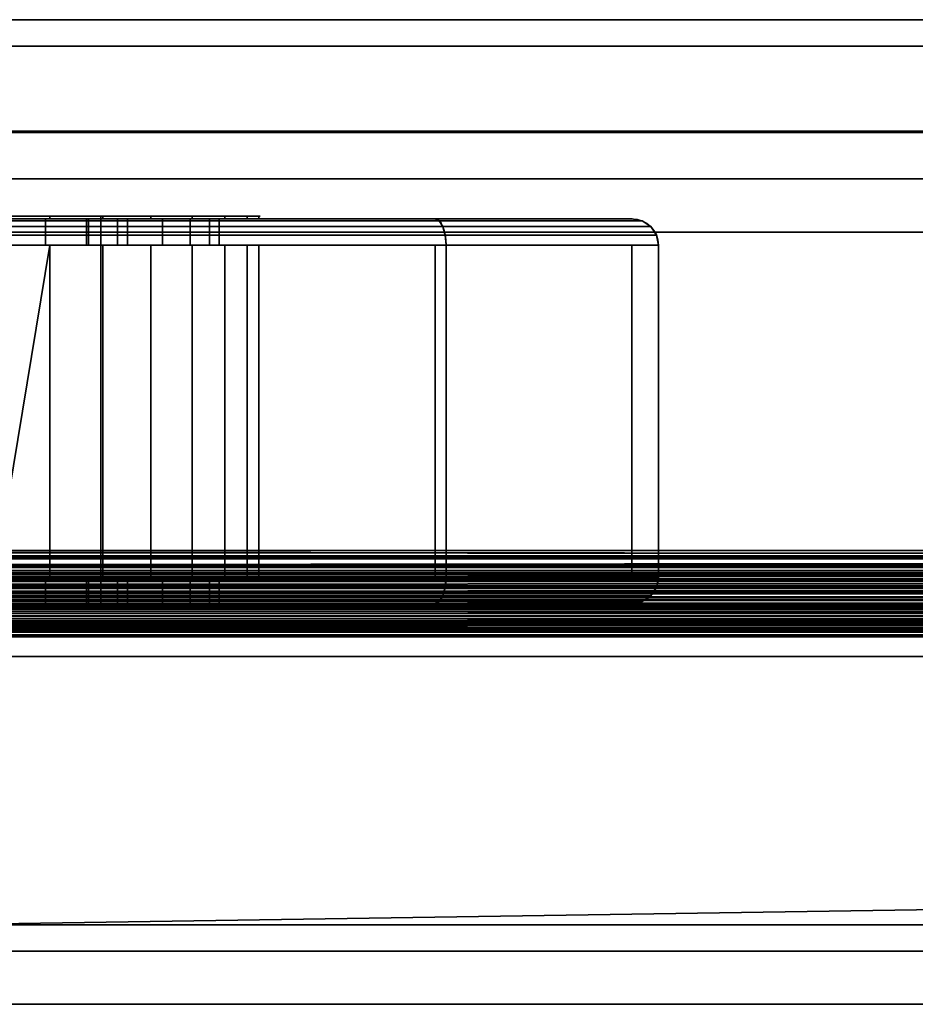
# Model space of a CAD drawing. Header units: millimetres. Extents: x -490 to 6690, y -115 to 132.
# Tile 266 of 656: x 1197 to 1231, y -39 to -2. Entities that reach past the tile are written whole.
import ezdxf

# ---------------------------------------------------------------- set-up
doc = ezdxf.new("R2010")
doc.units = ezdxf.units.MM
doc.layers.add('151', color=7, linetype='Continuous', true_color=0xffffff)

# ---------------------------------------------------------------- blocks, each defined once
blk = doc.blocks.new('UG_SURFACE_002')
at = {"layer": '151', "color": 252, "linetype": 'Continuous', "lineweight": 35}
for points in [[(2040, -6.2, 2202), (2040, 113.2, 2202), (960, 113.2, 2202), (960, -6.2, 2202)], [(1110, -6.2, 2052), (1110, 113.2, 2052), (1890, 113.2, 2052), (1890, -6.2, 2052)], [(2040, -6.2, 2202), (960, -6.2, 2202), (1110, -6.2, 2052), (1890, -6.2, 2052)]]:
    blk.add_3dface(points, dxfattribs=at)
blk = doc.blocks.new('UG_SURFACE_093')
at = {"layer": '151', "color": 252, "linetype": 'Continuous', "lineweight": 35}
for points in [[(1141, -26, 2017), (1859, -26, 2017), (1859, 0, 2017), (1141, 0, 2017)], [(1141, -2), (1141, 0, 2), (1859, 0, 2), (1859, -2)], [(1141, -26), (1141, -2), (1859, -2), (1859, -26)], [(1832, -3, 1990), (1168, -3, 1990), (1169, -3, 1987.5), (1831, -3, 1987.5)], [(1831, -3, 90.5), (1169, -3, 90.5), (1168, -3, 88), (1832, -3, 88)], [(1168, -3, 88), (1168, -36.1, 88), (1832, -36.1, 88), (1832, -3, 88)], [(1832, -3, 1990), (1832, -36.1, 1990), (1168, -36.1, 1990), (1168, -3, 1990)], [(1169, -3, 1987.5), (1169, -36.1, 1987.5), (1831, -36.1, 1987.5), (1831, -3, 1987.5)], [(1831, -3, 90.5), (1831, -36.1, 90.5), (1169, -36.1, 90.5), (1169, -3, 90.5)], [(1128, -26, 2030), (1872, -26, 2030), (1859, -26, 2017), (1141, -26, 2017)], [(1141, -26), (1859, -26), (1128, -37.1)], [(1859, -26), (1872, -26), (1872, -37.1), (1128, -37.1)], [(1872, -39.1, 2030), (1872, -26, 2030), (1128, -26, 2030), (1128, -39.1, 2030)], [(1832, -36.1, 88), (1168, -36.1, 88), (1169, -36.1, 90.5), (1831, -36.1, 90.5)], [(1831, -36.1, 1987.5), (1169, -36.1, 1987.5), (1168, -36.1, 1990), (1832, -36.1, 1990)], [(1128, -37.1), (1872, -37.1), (1872, -39.1, 2), (1128, -39.1, 2)], [(1872, -39.1, 2), (1872, -39.1, 2030), (1128, -39.1, 2030), (1128, -39.1, 2)]]:
    blk.add_3dface(points, dxfattribs=at)
blk = doc.blocks.new('UG_SURFACE_094')
at = {"layer": '151', "color": 252, "linetype": 'Continuous', "lineweight": 35}
for points in [[(1212.586, -9.5, 1153), (1144, -9.5, 1153), (1144, -9.576, 1153.383), (1212.744, -9.576, 1153.383)], [(1212.744, -9.576, 1004.617), (1144, -9.576, 1004.617), (1144, -9.5, 1005), (1212.586, -9.5, 1005)], [(1196, -9.5, 1008), (1212.586, -9.5, 1005), (1144, -9.5, 1005)], [(1193.921, -9.5, 1113.781), (1190.122, -9.5, 1112.09), (1144, -9.5, 1153), (1212.586, -9.5, 1153)], [(1212.744, -9.576, 1153.383), (1144, -9.576, 1153.383), (1144, -9.793, 1153.707), (1212.879, -9.793, 1153.707)], [(1212.879, -9.793, 1004.293), (1144, -9.793, 1004.293), (1144, -9.576, 1004.617), (1212.744, -9.576, 1004.617)], [(1200, -9.4, 1108), (1192, -9.4, 1108), (1193.921, -9.4, 1113.781), (1198.079, -9.4, 1113.781)], [(1192, -9.4, 1100), (1200, -9.4, 1100), (1200.067, -9.4, 1094.864), (1196, -9.4, 1094)], [(1192, -9.4, 1108), (1200, -9.4, 1108), (1200, -24.1, 1108), (1192, -24.1, 1108)], [(1200, -9.4, 1100), (1192, -9.4, 1100), (1192, -24.1, 1100), (1200, -24.1, 1100)], [(1193.921, -9.4, 1113.781), (1193.921, -9.5, 1113.781), (1198.079, -9.5, 1113.781), (1198.079, -9.4, 1113.781)], [(1212.586, -9.5, 1153), (1198.079, -9.5, 1113.781), (1193.921, -9.5, 1113.781)], [(1200.067, -9.4, 1094.864), (1200.067, -9.5, 1094.864), (1196, -9.5, 1094), (1196, -9.4, 1094)], [(1212.586, -9.5, 1005), (1196, -9.5, 1008), (1197.913, -9.5, 1008.381)], [(1199.457, -9.5, 1039.765), (1196, -9.5, 1040.5), (1196, -9.5, 1094), (1200.067, -9.5, 1094.864)], [(1197.913, -10.5, 1008.381), (1197.913, -9.5, 1008.381), (1196, -9.5, 1008), (1196, -10.5, 1008)], [(1196, -10.5, 1040.5), (1196, -9.5, 1040.5), (1199.457, -9.5, 1039.765), (1199.457, -10.5, 1039.765)], [(1197.913, -9.5, 1008.381), (1199.535, -9.5, 1009.465), (1212.586, -9.5, 1005)], [(1199.535, -10.5, 1009.465), (1199.535, -9.5, 1009.465), (1197.913, -9.5, 1008.381), (1197.913, -10.5, 1008.381)], [(1198.079, -9.4, 1113.781), (1198.079, -9.5, 1113.781), (1201.878, -9.5, 1112.09), (1201.878, -9.4, 1112.09)], [(1198.079, -9.4, 1113.781), (1201.878, -9.4, 1112.09), (1200, -9.4, 1108)], [(1201.878, -9.5, 1112.09), (1198.079, -9.5, 1113.781), (1212.586, -9.5, 1153), (1220, -9.5, 1145.586)], [(1200.067, -9.5, 1094.864), (1202.316, -9.5, 1037.689), (1199.457, -9.5, 1039.765)], [(1199.457, -10.5, 1039.765), (1199.457, -9.5, 1039.765), (1202.316, -9.5, 1037.689), (1202.316, -10.5, 1037.689)], [(1212.586, -9.5, 1005), (1199.535, -9.5, 1009.465), (1200.619, -9.5, 1011.087)], [(1200.619, -10.5, 1011.087), (1200.619, -9.5, 1011.087), (1199.535, -9.5, 1009.465), (1199.535, -10.5, 1009.465)], [(1200, -9.4, 1108), (1204.66, -9.4, 1109), (1205.945, -9.4, 1105.045)], [(1205.945, -9.4, 1105.045), (1205.511, -9.4, 1100.91), (1200, -9.4, 1100), (1200, -9.4, 1108)], [(1200, -9.4, 1108), (1201.878, -9.4, 1112.09), (1204.66, -9.4, 1109)], [(1205.511, -9.4, 1100.91), (1203.431, -9.4, 1097.309), (1200, -9.4, 1100)], [(1200, -9.4, 1100), (1203.431, -9.4, 1097.309), (1200.067, -9.4, 1094.864)], [(1200, -9.4, 1108), (1200, -9.4, 1100), (1200, -24.1, 1100), (1200, -24.1, 1108)], [(1203.431, -9.4, 1097.309), (1203.431, -9.5, 1097.309), (1200.067, -9.5, 1094.864), (1200.067, -9.4, 1094.864)], [(1204.083, -9.5, 1034.629), (1202.316, -9.5, 1037.689), (1200.067, -9.5, 1094.864), (1220, -9.5, 1012.414)], [(1220, -9.5, 1012.414), (1200.067, -9.5, 1094.864), (1203.431, -9.5, 1097.309)], [(1220, -9.5, 1012.414), (1212.586, -9.5, 1005), (1200.619, -9.5, 1011.087), (1201, -9.5, 1013)], [(1201, -10.5, 1013), (1201, -9.5, 1013), (1200.619, -9.5, 1011.087), (1200.619, -10.5, 1011.087)], [(1201, -9.5, 1013), (1201, -9.5, 1025.126), (1203.363, -9.5, 1027.753), (1220, -9.5, 1012.414)], [(1201, -10.5, 1013), (1201, -10.5, 1025.126), (1201, -9.5, 1025.126), (1201, -9.5, 1013)], [(1203.363, -10.5, 1027.753), (1203.363, -9.5, 1027.753), (1201, -9.5, 1025.126), (1201, -10.5, 1025.126)], [(1201.878, -9.4, 1112.09), (1201.878, -9.5, 1112.09), (1204.66, -9.5, 1109), (1204.66, -9.4, 1109)], [(1204.66, -9.5, 1109), (1201.878, -9.5, 1112.09), (1220, -9.5, 1145.586)], [(1202.316, -10.5, 1037.689), (1202.316, -9.5, 1037.689), (1204.083, -9.5, 1034.629), (1204.083, -10.5, 1034.629)], [(1203.363, -9.5, 1027.753), (1204.454, -9.5, 1031.115), (1220, -9.5, 1012.414)], [(1204.454, -10.5, 1031.115), (1204.454, -9.5, 1031.115), (1203.363, -9.5, 1027.753), (1203.363, -10.5, 1027.753)], [(1205.511, -9.4, 1100.91), (1205.511, -9.5, 1100.91), (1203.431, -9.5, 1097.309), (1203.431, -9.4, 1097.309)], [(1220, -9.5, 1012.414), (1203.431, -9.5, 1097.309), (1205.511, -9.5, 1100.91)], [(1220, -9.5, 1012.414), (1204.454, -9.5, 1031.115), (1204.083, -9.5, 1034.629)], [(1204.083, -10.5, 1034.629), (1204.083, -9.5, 1034.629), (1204.454, -9.5, 1031.115), (1204.454, -10.5, 1031.115)], [(1204.66, -9.4, 1109), (1204.66, -9.5, 1109), (1205.945, -9.5, 1105.045), (1205.945, -9.4, 1105.045)], [(1220, -9.5, 1145.586), (1205.945, -9.5, 1105.045), (1204.66, -9.5, 1109)], [(1205.945, -9.4, 1105.045), (1205.945, -9.5, 1105.045), (1205.511, -9.5, 1100.91), (1205.511, -9.4, 1100.91)], [(1205.511, -9.5, 1100.91), (1205.945, -9.5, 1105.045), (1220, -9.5, 1145.586), (1220, -9.5, 1012.414)], [(1220, -9.5, 1145.586), (1212.586, -9.5, 1153), (1212.744, -9.576, 1153.383), (1220.383, -9.576, 1145.744)], [(1212.586, -9.5, 1005), (1220, -9.5, 1012.414), (1220.383, -9.576, 1012.256), (1212.744, -9.576, 1004.617)], [(1220.383, -9.576, 1145.744), (1212.744, -9.576, 1153.383), (1212.879, -9.793, 1153.707), (1220.707, -9.793, 1145.879)], [(1212.744, -9.576, 1004.617), (1220.383, -9.576, 1012.256), (1220.707, -9.793, 1012.121), (1212.879, -9.793, 1004.293)], [(1220, -9.5, 1012.414), (1220, -9.5, 1145.586), (1220.383, -9.576, 1145.744), (1220.383, -9.576, 1012.256)], [(1220.383, -9.576, 1012.256), (1220.383, -9.576, 1145.744), (1220.707, -9.793, 1145.879), (1220.707, -9.793, 1012.121)], [(1212.879, -9.793, 1153.707), (1144, -9.793, 1153.707), (1144, -10.117, 1153.924), (1212.968, -10.117, 1153.924)], [(1212.968, -10.117, 1004.076), (1144, -10.117, 1004.076), (1144, -9.793, 1004.293), (1212.879, -9.793, 1004.293)], [(1220.707, -9.793, 1145.879), (1212.879, -9.793, 1153.707), (1212.968, -10.117, 1153.924), (1220.924, -10.117, 1145.968)], [(1212.879, -9.793, 1004.293), (1220.707, -9.793, 1012.121), (1220.924, -10.117, 1012.032), (1212.968, -10.117, 1004.076)], [(1220.707, -9.793, 1012.121), (1220.707, -9.793, 1145.879), (1220.924, -10.117, 1145.968), (1220.924, -10.117, 1012.032)], [(1212.968, -10.117, 1153.924), (1144, -10.117, 1153.924), (1144, -10.5, 1154), (1213, -10.5, 1154)], [(1213, -10.5, 1004), (1144, -10.5, 1004), (1144, -10.117, 1004.076), (1212.968, -10.117, 1004.076)], [(1220.924, -10.117, 1145.968), (1212.968, -10.117, 1153.924), (1213, -10.5, 1154), (1221, -10.5, 1146)], [(1212.968, -10.117, 1004.076), (1220.924, -10.117, 1012.032), (1221, -10.5, 1012), (1213, -10.5, 1004)], [(1220.924, -10.117, 1012.032), (1220.924, -10.117, 1145.968), (1221, -10.5, 1146), (1221, -10.5, 1012)], [(1144, -10.5, 1004), (1213, -10.5, 1004), (1213, -23, 1004), (1144, -23, 1004)], [(1213, -10.5, 1154), (1144, -10.5, 1154), (1144, -23, 1154), (1213, -23, 1154)], [(1144, -10.5, 1005), (1212.586, -10.5, 1005), (1196, -10.5, 1008)], [(1212.586, -10.5, 1153), (1144, -10.5, 1153), (1190.122, -10.5, 1112.09), (1193.921, -10.5, 1113.781)], [(1144, -23, 1005), (1212.586, -23, 1005), (1212.586, -10.5, 1005), (1144, -10.5, 1005)], [(1212.586, -23, 1153), (1144, -23, 1153), (1144, -10.5, 1153), (1212.586, -10.5, 1153)], [(1212.586, -10.5, 1153), (1193.921, -10.5, 1113.781), (1198.079, -10.5, 1113.781)], [(1198.079, -10.5, 1113.781), (1193.921, -10.5, 1113.781), (1196, -23, 1114)], [(1196, -10.5, 1040.5), (1199.457, -10.5, 1039.765), (1200.067, -10.5, 1094.864), (1196, -10.5, 1094)], [(1197.913, -10.5, 1008.381), (1196, -10.5, 1008), (1212.586, -10.5, 1005)], [(1200.067, -10.5, 1094.864), (1200.067, -23, 1094.864), (1196, -23, 1094), (1196, -10.5, 1094)], [(1196, -23, 1114), (1198.079, -23, 1113.781), (1198.079, -10.5, 1113.781)], [(1212.586, -10.5, 1005), (1199.535, -10.5, 1009.465), (1197.913, -10.5, 1008.381)], [(1198.079, -10.5, 1113.781), (1201.878, -10.5, 1112.09), (1220, -10.5, 1145.586), (1212.586, -10.5, 1153)], [(1198.079, -10.5, 1113.781), (1198.079, -23, 1113.781), (1201.878, -23, 1112.09), (1201.878, -10.5, 1112.09)], [(1199.457, -10.5, 1039.765), (1202.316, -10.5, 1037.689), (1200.067, -10.5, 1094.864)], [(1200.619, -10.5, 1011.087), (1199.535, -10.5, 1009.465), (1212.586, -10.5, 1005)], [(1220, -10.5, 1012.414), (1200.067, -10.5, 1094.864), (1202.316, -10.5, 1037.689), (1204.083, -10.5, 1034.629)], [(1203.431, -10.5, 1097.309), (1200.067, -10.5, 1094.864), (1220, -10.5, 1012.414)], [(1203.431, -10.5, 1097.309), (1203.431, -23, 1097.309), (1200.067, -23, 1094.864), (1200.067, -10.5, 1094.864)], [(1201, -10.5, 1013), (1200.619, -10.5, 1011.087), (1212.586, -10.5, 1005), (1220, -10.5, 1012.414)], [(1220, -10.5, 1012.414), (1203.363, -10.5, 1027.753), (1201, -10.5, 1025.126), (1201, -10.5, 1013)], [(1220, -10.5, 1145.586), (1201.878, -10.5, 1112.09), (1204.66, -10.5, 1109)], [(1201.878, -10.5, 1112.09), (1201.878, -23, 1112.09), (1204.66, -23, 1109), (1204.66, -10.5, 1109)], [(1220, -10.5, 1012.414), (1204.454, -10.5, 1031.115), (1203.363, -10.5, 1027.753)], [(1205.511, -10.5, 1100.91), (1203.431, -10.5, 1097.309), (1220, -10.5, 1012.414)], [(1205.511, -10.5, 1100.91), (1205.511, -23, 1100.91), (1203.431, -23, 1097.309), (1203.431, -10.5, 1097.309)], [(1204.083, -10.5, 1034.629), (1204.454, -10.5, 1031.115), (1220, -10.5, 1012.414)], [(1204.66, -10.5, 1109), (1205.945, -10.5, 1105.045), (1220, -10.5, 1145.586)], [(1204.66, -10.5, 1109), (1204.66, -23, 1109), (1205.945, -23, 1105.045), (1205.945, -10.5, 1105.045)], [(1220, -10.5, 1012.414), (1220, -10.5, 1145.586), (1205.945, -10.5, 1105.045), (1205.511, -10.5, 1100.91)], [(1205.945, -10.5, 1105.045), (1205.945, -23, 1105.045), (1205.511, -23, 1100.91), (1205.511, -10.5, 1100.91)], [(1220, -10.5, 1012.414), (1212.586, -10.5, 1005), (1212.586, -23, 1005), (1220, -23, 1012.414)], [(1220, -23, 1145.586), (1212.586, -23, 1153), (1212.586, -10.5, 1153), (1220, -10.5, 1145.586)], [(1221, -23, 1012), (1213, -23, 1004), (1213, -10.5, 1004), (1221, -10.5, 1012)], [(1221, -10.5, 1146), (1213, -10.5, 1154), (1213, -23, 1154), (1221, -23, 1146)], [(1220, -23, 1012.414), (1220, -23, 1145.586), (1220, -10.5, 1145.586), (1220, -10.5, 1012.414)], [(1221, -10.5, 1012), (1221, -10.5, 1146), (1221, -23, 1146), (1221, -23, 1012)], [(1212.968, -23.383, 1004.076), (1144, -23.383, 1004.076), (1144, -23, 1004), (1213, -23, 1004)], [(1213, -23, 1154), (1144, -23, 1154), (1144, -23.383, 1153.924), (1212.968, -23.383, 1153.924)], [(1196, -23, 1008), (1212.586, -23, 1005), (1144, -23, 1005)], [(1144, -23, 1153), (1212.586, -23, 1153), (1196, -23, 1114), (1193.921, -23, 1113.781)], [(1196, -24, 1040.5), (1196, -23, 1040.5), (1199.457, -23, 1039.765), (1199.457, -24, 1039.765)], [(1197.913, -24, 1008.381), (1197.913, -23, 1008.381), (1196, -23, 1008), (1196, -24, 1008)], [(1212.586, -23, 1005), (1196, -23, 1008), (1197.913, -23, 1008.381)], [(1199.457, -23, 1039.765), (1196, -23, 1040.5), (1196, -23, 1094), (1200.067, -23, 1094.864)], [(1198.079, -23, 1113.781), (1196, -23, 1114), (1212.586, -23, 1153)], [(1199.535, -24, 1009.465), (1199.535, -23, 1009.465), (1197.913, -23, 1008.381), (1197.913, -24, 1008.381)], [(1197.913, -23, 1008.381), (1199.535, -23, 1009.465), (1212.586, -23, 1005)], [(1212.586, -23, 1153), (1220, -23, 1145.586), (1201.878, -23, 1112.09), (1198.079, -23, 1113.781)], [(1199.457, -24, 1039.765), (1199.457, -23, 1039.765), (1202.316, -23, 1037.689), (1202.316, -24, 1037.689)], [(1200.067, -23, 1094.864), (1202.316, -23, 1037.689), (1199.457, -23, 1039.765)], [(1200.619, -24, 1011.087), (1200.619, -23, 1011.087), (1199.535, -23, 1009.465), (1199.535, -24, 1009.465)], [(1212.586, -23, 1005), (1199.535, -23, 1009.465), (1200.619, -23, 1011.087)], [(1204.083, -23, 1034.629), (1202.316, -23, 1037.689), (1200.067, -23, 1094.864), (1220, -23, 1012.414)], [(1220, -23, 1012.414), (1200.067, -23, 1094.864), (1203.431, -23, 1097.309)], [(1201, -24, 1013), (1201, -23, 1013), (1200.619, -23, 1011.087), (1200.619, -24, 1011.087)], [(1220, -23, 1012.414), (1212.586, -23, 1005), (1200.619, -23, 1011.087), (1201, -23, 1013)], [(1203.363, -24, 1027.753), (1203.363, -23, 1027.753), (1201, -23, 1025.126), (1201, -24, 1025.126)], [(1201, -23, 1025.126), (1201, -23, 1013), (1201, -24, 1013), (1201, -24, 1025.126)], [(1201, -23, 1013), (1201, -23, 1025.126), (1203.363, -23, 1027.753), (1220, -23, 1012.414)], [(1204.66, -23, 1109), (1201.878, -23, 1112.09), (1220, -23, 1145.586)], [(1202.316, -24, 1037.689), (1202.316, -23, 1037.689), (1204.083, -23, 1034.629), (1204.083, -24, 1034.629)], [(1204.454, -24, 1031.115), (1204.454, -23, 1031.115), (1203.363, -23, 1027.753), (1203.363, -24, 1027.753)], [(1203.363, -23, 1027.753), (1204.454, -23, 1031.115), (1220, -23, 1012.414)], [(1220, -23, 1012.414), (1203.431, -23, 1097.309), (1205.511, -23, 1100.91)], [(1204.083, -24, 1034.629), (1204.083, -23, 1034.629), (1204.454, -23, 1031.115), (1204.454, -24, 1031.115)], [(1220, -23, 1012.414), (1204.454, -23, 1031.115), (1204.083, -23, 1034.629)], [(1220, -23, 1145.586), (1205.945, -23, 1105.045), (1204.66, -23, 1109)], [(1205.511, -23, 1100.91), (1205.945, -23, 1105.045), (1220, -23, 1145.586), (1220, -23, 1012.414)], [(1213, -23, 1004), (1221, -23, 1012), (1220.924, -23.383, 1012.032), (1212.968, -23.383, 1004.076)], [(1221, -23, 1146), (1213, -23, 1154), (1212.968, -23.383, 1153.924), (1220.924, -23.383, 1145.968)], [(1221, -23, 1012), (1221, -23, 1146), (1220.924, -23.383, 1145.968), (1220.924, -23.383, 1012.032)], [(1212.879, -23.707, 1004.293), (1144, -23.707, 1004.293), (1144, -23.383, 1004.076), (1212.968, -23.383, 1004.076)], [(1212.968, -23.383, 1153.924), (1144, -23.383, 1153.924), (1144, -23.707, 1153.707), (1212.879, -23.707, 1153.707)], [(1212.744, -23.924, 1004.617), (1144, -23.924, 1004.617), (1144, -23.707, 1004.293), (1212.879, -23.707, 1004.293)], [(1212.879, -23.707, 1153.707), (1144, -23.707, 1153.707), (1144, -23.924, 1153.383), (1212.744, -23.924, 1153.383)], [(1212.879, -23.707, 1004.293), (1220.707, -23.707, 1012.121), (1220.383, -23.924, 1012.256), (1212.744, -23.924, 1004.617)], [(1220.707, -23.707, 1145.879), (1212.879, -23.707, 1153.707), (1212.744, -23.924, 1153.383), (1220.383, -23.924, 1145.744)], [(1212.968, -23.383, 1004.076), (1220.924, -23.383, 1012.032), (1220.707, -23.707, 1012.121), (1212.879, -23.707, 1004.293)], [(1220.924, -23.383, 1145.968), (1212.968, -23.383, 1153.924), (1212.879, -23.707, 1153.707), (1220.707, -23.707, 1145.879)], [(1220.707, -23.707, 1012.121), (1220.707, -23.707, 1145.879), (1220.383, -23.924, 1145.744), (1220.383, -23.924, 1012.256)], [(1220.924, -23.383, 1012.032), (1220.924, -23.383, 1145.968), (1220.707, -23.707, 1145.879), (1220.707, -23.707, 1012.121)], [(1212.586, -24, 1005), (1144, -24, 1005), (1144, -23.924, 1004.617), (1212.744, -23.924, 1004.617)], [(1212.744, -23.924, 1153.383), (1144, -23.924, 1153.383), (1144, -24, 1153), (1212.586, -24, 1153)], [(1212.586, -24, 1153), (1144, -24, 1153), (1193.921, -24, 1113.781), (1196, -24, 1114)], [(1144, -24, 1005), (1212.586, -24, 1005), (1196, -24, 1008)], [(1200, -24.1, 1100), (1192, -24.1, 1100), (1191.933, -24.1, 1094.864), (1196, -24.1, 1094)], [(1192, -24.1, 1108), (1200, -24.1, 1108), (1198.079, -24.1, 1113.781), (1193.921, -24.1, 1113.781)], [(1196, -24, 1114), (1193.921, -24.1, 1113.781), (1198.079, -24.1, 1113.781)], [(1198.079, -24.1, 1113.781), (1198.079, -24, 1113.781), (1196, -24, 1114)], [(1200.067, -24, 1094.864), (1200.067, -24.1, 1094.864), (1196, -24.1, 1094), (1196, -24, 1094)], [(1196, -24, 1040.5), (1199.457, -24, 1039.765), (1200.067, -24, 1094.864), (1196, -24, 1094)], [(1196, -24, 1114), (1198.079, -24, 1113.781), (1212.586, -24, 1153)], [(1197.913, -24, 1008.381), (1196, -24, 1008), (1212.586, -24, 1005)], [(1196, -24.1, 1094), (1200.067, -24.1, 1094.864), (1200, -24.1, 1100)], [(1212.586, -24, 1005), (1199.535, -24, 1009.465), (1197.913, -24, 1008.381)], [(1198.079, -24, 1113.781), (1198.079, -24.1, 1113.781), (1201.878, -24.1, 1112.09), (1201.878, -24, 1112.09)], [(1198.079, -24, 1113.781), (1201.878, -24, 1112.09), (1220, -24, 1145.586), (1212.586, -24, 1153)], [(1200, -24.1, 1108), (1201.878, -24.1, 1112.09), (1198.079, -24.1, 1113.781)], [(1199.457, -24, 1039.765), (1202.316, -24, 1037.689), (1200.067, -24, 1094.864)], [(1200.619, -24, 1011.087), (1199.535, -24, 1009.465), (1212.586, -24, 1005)], [(1200, -24.1, 1108), (1200, -24.1, 1100), (1205.511, -24.1, 1100.91), (1205.945, -24.1, 1105.045)], [(1200, -24.1, 1100), (1203.431, -24.1, 1097.309), (1205.511, -24.1, 1100.91)], [(1205.945, -24.1, 1105.045), (1204.66, -24.1, 1109), (1200, -24.1, 1108)], [(1200.067, -24.1, 1094.864), (1203.431, -24.1, 1097.309), (1200, -24.1, 1100)], [(1204.66, -24.1, 1109), (1201.878, -24.1, 1112.09), (1200, -24.1, 1108)], [(1203.431, -24, 1097.309), (1203.431, -24.1, 1097.309), (1200.067, -24.1, 1094.864), (1200.067, -24, 1094.864)], [(1220, -24, 1012.414), (1200.067, -24, 1094.864), (1202.316, -24, 1037.689), (1204.083, -24, 1034.629)], [(1203.431, -24, 1097.309), (1200.067, -24, 1094.864), (1220, -24, 1012.414)], [(1201, -24, 1013), (1200.619, -24, 1011.087), (1212.586, -24, 1005), (1220, -24, 1012.414)], [(1220, -24, 1012.414), (1203.363, -24, 1027.753), (1201, -24, 1025.126), (1201, -24, 1013)], [(1201.878, -24, 1112.09), (1201.878, -24.1, 1112.09), (1204.66, -24.1, 1109), (1204.66, -24, 1109)], [(1220, -24, 1145.586), (1201.878, -24, 1112.09), (1204.66, -24, 1109)], [(1220, -24, 1012.414), (1204.454, -24, 1031.115), (1203.363, -24, 1027.753)], [(1205.511, -24, 1100.91), (1205.511, -24.1, 1100.91), (1203.431, -24.1, 1097.309), (1203.431, -24, 1097.309)], [(1205.511, -24, 1100.91), (1203.431, -24, 1097.309), (1220, -24, 1012.414)], [(1204.083, -24, 1034.629), (1204.454, -24, 1031.115), (1220, -24, 1012.414)], [(1204.66, -24, 1109), (1204.66, -24.1, 1109), (1205.945, -24.1, 1105.045), (1205.945, -24, 1105.045)], [(1204.66, -24, 1109), (1205.945, -24, 1105.045), (1220, -24, 1145.586)], [(1205.945, -24, 1105.045), (1205.945, -24.1, 1105.045), (1205.511, -24.1, 1100.91), (1205.511, -24, 1100.91)], [(1220, -24, 1012.414), (1220, -24, 1145.586), (1205.945, -24, 1105.045), (1205.511, -24, 1100.91)], [(1212.744, -23.924, 1004.617), (1220.383, -23.924, 1012.256), (1220, -24, 1012.414), (1212.586, -24, 1005)], [(1220.383, -23.924, 1145.744), (1212.744, -23.924, 1153.383), (1212.586, -24, 1153), (1220, -24, 1145.586)], [(1220.383, -23.924, 1012.256), (1220.383, -23.924, 1145.744), (1220, -24, 1145.586), (1220, -24, 1012.414)]]:
    blk.add_3dface(points, dxfattribs=at)
blk = doc.blocks.new('UG_SURFACE_114')
at = {"layer": '151', "color": 41, "linetype": 'Continuous', "lineweight": 35}
for points in [[(1938.25, -25, 2095.25), (1938.25, -10, 2095.25), (1061.75, -10, 2095.25), (1061.75, -25, 2095.25)], [(1938.25, -10, 2095.25), (1868.25, -10, 2025.25), (1131.75, -10, 2025.25), (1061.75, -10, 2095.25)], [(1868.25, -10, 2025.25), (1868.25, -25, 2025.25), (1131.75, -25, 2025.25), (1131.75, -10, 2025.25)], [(1868.25, -25, 2025.25), (1938.25, -25, 2095.25), (1061.75, -25, 2095.25), (1131.75, -25, 2025.25)]]:
    blk.add_3dface(points, dxfattribs=at)
blk = doc.blocks.new('UG_SURFACE_115')
at = {"layer": '151', "color": 14, "linetype": 'Continuous', "lineweight": 35}
for points in [[(1943.25, -6.25, 2100.25), (1938.25, -6.25, 2095.25), (1061.75, -6.25, 2095.25), (1056.75, -6.25, 2100.25)], [(1943.25, -22, 2100.25), (1943.25, -6.25, 2100.25), (1056.75, -6.25, 2100.25), (1056.75, -22, 2100.25)], [(1061.75, -6.25, 2095.25), (1938.25, -6.25, 2095.25), (1938.25, -25, 2095.25), (1061.75, -25, 2095.25)], [(1943.25, -22, 2100.25), (1056.75, -22, 2100.25), (1056.781, -22.233, 2100.219)], [(1056.781, -22.233, 2100.219), (1943.227, -22.237, 2100.227), (1943.25, -22, 2100.25)], [(1943.195, -22.571, 2100.195), (1056.781, -22.233, 2100.219), (1056.854, -22.785, 2100.146)], [(1943.195, -22.571, 2100.195), (1943.227, -22.237, 2100.227), (1056.781, -22.233, 2100.219)], [(1943.195, -22.571, 2100.195), (1056.854, -22.785, 2100.146), (1056.972, -23.072, 2100.028)], [(1056.972, -23.072, 2100.028), (1943.028, -23.076, 2100.028), (1943.195, -22.571, 2100.195)], [(1943.028, -23.076, 2100.028), (1056.972, -23.072, 2100.028), (1057.137, -23.473, 2099.864)], [(1942.954, -23.299, 2099.954), (1943.028, -23.076, 2100.028), (1057.137, -23.473, 2099.864)], [(1942.954, -23.299, 2099.954), (1057.137, -23.473, 2099.864), (1057.431, -23.842, 2099.569)], [(1057.431, -23.842, 2099.569), (1942.576, -23.858, 2099.576), (1942.954, -23.299, 2099.954)], [(1942.46, -24.029, 2099.46), (1057.431, -23.842, 2099.569), (1057.729, -24.217, 2099.271)], [(1942.46, -24.029, 2099.46), (1942.576, -23.858, 2099.576), (1057.431, -23.842, 2099.569)], [(1942.46, -24.029, 2099.46), (1057.729, -24.217, 2099.271), (1058.104, -24.442, 2098.896)], [(1058.104, -24.442, 2098.896), (1941.897, -24.456, 2098.897), (1942.46, -24.029, 2099.46)], [(1941.897, -24.456, 2098.897), (1058.104, -24.442, 2098.896), (1058.743, -24.826, 2098.257)], [(1941.61, -24.674, 2098.61), (1941.897, -24.456, 2098.897), (1058.743, -24.826, 2098.257)], [(1941.61, -24.674, 2098.61), (1058.743, -24.826, 2098.257), (1058.886, -24.851, 2098.114)], [(1058.886, -24.851, 2098.114), (1941.107, -24.795, 2098.107), (1941.61, -24.674, 2098.61)], [(1941.107, -24.795, 2098.107), (1058.886, -24.851, 2098.114), (1059.75, -25, 2097.25)], [(1059.75, -25, 2097.25), (1940.25, -25, 2097.25), (1941.107, -24.795, 2098.107)], [(1938.25, -25, 2095.25), (1940.25, -25, 2097.25), (1059.75, -25, 2097.25), (1061.75, -25, 2095.25)]]:
    blk.add_3dface(points, dxfattribs=at)
blk = doc.blocks.new('UG_SURFACE_116')
at = {"layer": '151', "color": 14, "linetype": 'Continuous', "lineweight": 35}
for points in [[(1867.3, -10, 2024.3), (1867.3, 19, 2024.3), (1132.7, 19, 2024.3), (1132.7, -10, 2024.3)], [(1863.25, 16.25, 2020.25), (1863.25, -22, 2020.25), (1136.75, -22, 2020.25), (1136.75, 16.25, 2020.25)], [(1868.25, -25, 2025.25), (1868.25, -10, 2025.25), (1131.75, -10, 2025.25), (1131.75, -25, 2025.25)], [(1868.25, -10, 2025.25), (1867.3, -10, 2024.3), (1132.7, -10, 2024.3), (1131.75, -10, 2025.25)], [(1136.695, -22.571, 2020.305), (1863.25, -22, 2020.25), (1863.355, -22.785, 2020.355)], [(1136.695, -22.571, 2020.305), (1136.75, -22, 2020.25), (1863.25, -22, 2020.25)], [(1863.355, -22.785, 2020.355), (1136.602, -22.852, 2020.398), (1136.695, -22.571, 2020.305)], [(1136.454, -23.299, 2020.546), (1136.602, -22.852, 2020.398), (1863.385, -22.86, 2020.385)], [(1136.454, -23.299, 2020.546), (1863.385, -22.86, 2020.385), (1863.636, -23.473, 2020.637)], [(1863.355, -22.785, 2020.355), (1863.385, -22.86, 2020.385), (1136.602, -22.852, 2020.398)], [(1863.636, -23.473, 2020.637), (1136.229, -23.632, 2020.771), (1136.454, -23.299, 2020.546)], [(1135.96, -24.029, 2021.04), (1136.229, -23.632, 2020.771), (1863.766, -23.636, 2020.766)], [(1135.96, -24.029, 2021.04), (1863.766, -23.636, 2020.766), (1864.229, -24.217, 2021.23)], [(1863.636, -23.473, 2020.637), (1863.766, -23.636, 2020.766), (1136.229, -23.632, 2020.771)], [(1864.229, -24.217, 2021.23), (1135.612, -24.293, 2021.388), (1135.96, -24.029, 2021.04)], [(1135.11, -24.674, 2021.89), (1135.612, -24.293, 2021.388), (1864.38, -24.308, 2021.38)], [(1135.11, -24.674, 2021.89), (1864.38, -24.308, 2021.38), (1865.166, -24.78, 2022.166)], [(1864.229, -24.217, 2021.23), (1864.38, -24.308, 2021.38), (1135.612, -24.293, 2021.388)], [(1865.243, -24.826, 2022.243), (1133.983, -24.944, 2023.017), (1134.832, -24.741, 2022.168)], [(1865.243, -24.826, 2022.243), (1866.014, -24.959, 2023.014), (1133.983, -24.944, 2023.017)], [(1865.166, -24.78, 2022.166), (1134.832, -24.741, 2022.168), (1135.11, -24.674, 2021.89)], [(1134.832, -24.741, 2022.168), (1865.166, -24.78, 2022.166), (1865.243, -24.826, 2022.243)], [(1866.25, -25, 2023.25), (1868.25, -25, 2025.25), (1131.75, -25, 2025.25), (1133.75, -25, 2023.25)], [(1133.75, -25, 2023.25), (1133.983, -24.944, 2023.017), (1866.014, -24.959, 2023.014)], [(1866.014, -24.959, 2023.014), (1866.25, -25, 2023.25), (1133.75, -25, 2023.25)]]:
    blk.add_3dface(points, dxfattribs=at)
blk = doc.blocks.new('UG_SURFACE_117')
at = {"layer": '151', "color": 7, "linetype": 'Continuous', "lineweight": 35}
for points in [[(1136.75, 16, 2020.25), (1136.75, -22, 2020.25), (1863.25, -22, 2020.25), (1863.25, 16, 2020.25)], [(1863, 16, 2020), (1863, -22, 2020), (1137, -22, 2020), (1137, 16, 2020)], [(1943.5, -22, 2100.5), (1943.5, -6.25, 2100.5), (1056.5, -6.25, 2100.5), (1056.5, -22, 2100.5)], [(1943.25, -6.25, 2100.25), (1056.75, -6.25, 2100.25), (1056.5, -6.25, 2100.5), (1943.5, -6.25, 2100.5)], [(1056.75, -22, 2100.25), (1056.75, -6.25, 2100.25), (1943.25, -6.25, 2100.25), (1943.25, -22, 2100.25)], [(1943.5, -22, 2100.5), (1056.5, -22, 2100.5), (1056.534, -22.253, 2100.466)], [(1056.534, -22.253, 2100.466), (1943.475, -22.256, 2100.475), (1943.5, -22, 2100.5)], [(1943.441, -22.619, 2100.441), (1056.534, -22.253, 2100.466), (1056.613, -22.85, 2100.387)], [(1943.441, -22.619, 2100.441), (1943.475, -22.256, 2100.475), (1056.534, -22.253, 2100.466)], [(1056.75, -22, 2100.25), (1943.25, -22, 2100.25), (1943.195, -22.571, 2100.195)], [(1056.854, -22.785, 2100.146), (1056.75, -22, 2100.25), (1943.195, -22.571, 2100.195)], [(1863.355, -22.785, 2020.355), (1136.75, -22, 2020.25), (1136.695, -22.571, 2020.305)], [(1863.355, -22.785, 2020.355), (1863.25, -22, 2020.25), (1136.75, -22, 2020.25)], [(1136.941, -22.619, 2020.059), (1863, -22, 2020), (1863.113, -22.85, 2020.113)], [(1136.941, -22.619, 2020.059), (1137, -22, 2020), (1863, -22, 2020)], [(1943.441, -22.619, 2100.441), (1056.613, -22.85, 2100.387), (1056.741, -23.162, 2100.259)], [(1056.741, -23.162, 2100.259), (1943.26, -23.165, 2100.26), (1943.441, -22.619, 2100.441)], [(1056.978, -23.088, 2100.021), (1056.854, -22.785, 2100.146), (1943.195, -22.571, 2100.195)], [(1943.195, -22.571, 2100.195), (1943.023, -23.092, 2100.023), (1056.978, -23.088, 2100.021)], [(1136.695, -22.571, 2020.305), (1136.523, -23.092, 2020.477), (1863.478, -23.087, 2020.478)], [(1136.695, -22.571, 2020.305), (1863.478, -23.087, 2020.478), (1863.355, -22.785, 2020.355)], [(1863.113, -22.85, 2020.113), (1136.84, -22.923, 2020.16), (1136.941, -22.619, 2020.059)], [(1136.679, -23.408, 2020.321), (1136.84, -22.923, 2020.16), (1863.146, -22.931, 2020.146)], [(1136.679, -23.408, 2020.321), (1863.146, -22.931, 2020.146), (1863.419, -23.596, 2020.419)], [(1863.113, -22.85, 2020.113), (1863.146, -22.931, 2020.146), (1136.84, -22.923, 2020.16)], [(1943.26, -23.165, 2100.26), (1056.741, -23.162, 2100.259), (1056.919, -23.596, 2100.081)], [(1943.179, -23.408, 2100.179), (1943.26, -23.165, 2100.26), (1056.919, -23.596, 2100.081)], [(1057.137, -23.473, 2099.864), (1056.978, -23.088, 2100.021), (1943.023, -23.092, 2100.023)], [(1057.137, -23.473, 2099.864), (1943.023, -23.092, 2100.023), (1942.954, -23.299, 2099.954)], [(1942.954, -23.299, 2099.954), (1942.46, -24.029, 2099.46), (1057.137, -23.473, 2099.864)], [(1864.138, -24.103, 2021.138), (1136.454, -23.299, 2020.546), (1135.96, -24.029, 2021.04)], [(1863.636, -23.473, 2020.637), (1136.523, -23.092, 2020.477), (1136.454, -23.299, 2020.546)], [(1136.454, -23.299, 2020.546), (1864.138, -24.103, 2021.138), (1863.636, -23.473, 2020.637)], [(1863.636, -23.473, 2020.637), (1863.478, -23.087, 2020.478), (1136.523, -23.092, 2020.477)], [(1943.179, -23.408, 2100.179), (1056.919, -23.596, 2100.081), (1057.237, -23.996, 2099.763)], [(1057.137, -23.473, 2099.864), (1942.46, -24.029, 2099.46), (1942.365, -24.101, 2099.365)], [(1942.365, -24.101, 2099.365), (1057.638, -24.103, 2099.362), (1057.137, -23.473, 2099.864)], [(1057.237, -23.996, 2099.763), (1942.77, -24.012, 2099.77), (1943.179, -23.408, 2100.179)], [(1863.419, -23.596, 2020.419), (1136.435, -23.768, 2020.565), (1136.679, -23.408, 2020.321)], [(1863.419, -23.596, 2020.419), (1863.559, -23.772, 2020.559), (1136.435, -23.768, 2020.565)], [(1942.644, -24.198, 2099.644), (1057.237, -23.996, 2099.763), (1057.561, -24.402, 2099.439)], [(1942.644, -24.198, 2099.644), (1942.77, -24.012, 2099.77), (1057.237, -23.996, 2099.763)], [(1057.638, -24.103, 2099.362), (1942.365, -24.101, 2099.365), (1941.61, -24.674, 2098.61)], [(1057.729, -24.217, 2099.271), (1057.638, -24.103, 2099.362), (1941.61, -24.674, 2098.61)], [(1864.229, -24.217, 2021.23), (1135.865, -24.101, 2021.135), (1135.11, -24.674, 2021.89)], [(1135.96, -24.029, 2021.04), (1135.865, -24.101, 2021.135), (1864.138, -24.103, 2021.138)], [(1864.229, -24.217, 2021.23), (1864.138, -24.103, 2021.138), (1135.865, -24.101, 2021.135)], [(1136.144, -24.198, 2020.856), (1136.435, -23.768, 2020.565), (1863.559, -23.772, 2020.559)], [(1136.144, -24.198, 2020.856), (1863.559, -23.772, 2020.559), (1864.061, -24.402, 2021.061)], [(1942.644, -24.198, 2099.644), (1057.561, -24.402, 2099.439), (1057.967, -24.646, 2099.033)], [(1057.729, -24.217, 2099.271), (1941.61, -24.674, 2098.61), (1941.348, -24.737, 2098.348)], [(1941.348, -24.737, 2098.348), (1058.651, -24.771, 2098.349), (1057.729, -24.217, 2099.271)], [(1057.967, -24.646, 2099.033), (1942.034, -24.661, 2099.034), (1942.644, -24.198, 2099.644)], [(1135.11, -24.674, 2021.89), (1865.151, -24.771, 2022.151), (1864.229, -24.217, 2021.23)], [(1135.223, -24.897, 2021.777), (1135.767, -24.484, 2021.233), (1864.225, -24.501, 2021.225)], [(1864.061, -24.402, 2021.061), (1135.767, -24.484, 2021.233), (1136.144, -24.198, 2020.856)], [(1864.061, -24.402, 2021.061), (1864.225, -24.501, 2021.225), (1135.767, -24.484, 2021.233)], [(1942.034, -24.661, 2099.034), (1057.967, -24.646, 2099.033), (1058.659, -25.061, 2098.341)], [(1058.743, -24.826, 2098.257), (1058.651, -24.771, 2098.349), (1941.348, -24.737, 2098.348)], [(1941.723, -24.897, 2098.723), (1942.034, -24.661, 2099.034), (1058.659, -25.061, 2098.341)], [(1059.75, -25, 2097.25), (1058.743, -24.826, 2098.257), (1941.348, -24.737, 2098.348)], [(1941.348, -24.737, 2098.348), (1940.25, -25, 2097.25), (1059.75, -25, 2097.25)], [(1865.243, -24.826, 2022.243), (1134.848, -24.737, 2022.152), (1133.75, -25, 2023.25)], [(1133.75, -25, 2023.25), (1866.25, -25, 2023.25), (1865.243, -24.826, 2022.243)], [(1135.11, -24.674, 2021.89), (1134.848, -24.737, 2022.152), (1865.151, -24.771, 2022.151)], [(1865.243, -24.826, 2022.243), (1865.151, -24.771, 2022.151), (1134.848, -24.737, 2022.152)], [(1135.223, -24.897, 2021.777), (1864.225, -24.501, 2021.225), (1865.076, -25.011, 2022.076)], [(1941.723, -24.897, 2098.723), (1058.659, -25.061, 2098.341), (1058.814, -25.088, 2098.186)], [(1058.814, -25.088, 2098.186), (1941.178, -25.028, 2098.178), (1941.723, -24.897, 2098.723)], [(1941.178, -25.028, 2098.178), (1058.814, -25.088, 2098.186), (1059.75, -25.25, 2097.25)], [(1866.25, -25, 2023.25), (1133.75, -25, 2023.25), (1059.75, -25, 2097.25), (1940.25, -25, 2097.25)], [(1059.75, -25.25, 2097.25), (1940.25, -25.25, 2097.25), (1941.178, -25.028, 2098.178)], [(1133.75, -25.25, 2023.25), (1134.003, -25.189, 2022.997), (1865.994, -25.206, 2022.994)], [(1865.994, -25.206, 2022.994), (1866.25, -25.25, 2023.25), (1133.75, -25.25, 2023.25)], [(1865.159, -25.061, 2022.159), (1134.003, -25.189, 2022.997), (1134.922, -24.969, 2022.078)], [(1865.159, -25.061, 2022.159), (1865.994, -25.206, 2022.994), (1134.003, -25.189, 2022.997)], [(1865.076, -25.011, 2022.076), (1134.922, -24.969, 2022.078), (1135.223, -24.897, 2021.777)], [(1134.922, -24.969, 2022.078), (1865.076, -25.011, 2022.076), (1865.159, -25.061, 2022.159)], [(1866.25, -25.25, 2023.25), (1940.25, -25.25, 2097.25), (1059.75, -25.25, 2097.25), (1133.75, -25.25, 2023.25)]]:
    blk.add_3dface(points, dxfattribs=at)
blk = doc.blocks.new('UG_SURFACE_143')
at = {"layer": '151', "color": 254, "linetype": 'Continuous', "lineweight": 35}
for points in [[(1873.25, 111.75, 2030.25), (1126.75, 111.75, 2030.25), (1126.75, -10, 2030.25), (1873.25, -10, 2030.25)], [(1867.5, 21, 2024.5), (1867.5, -8, 2024.5), (1132.5, -8, 2024.5), (1132.5, 21, 2024.5)], [(1867.5, -8, 2024.5), (1869.5, -10, 2026.5), (1130.5, -10, 2026.5), (1132.5, -8, 2024.5)], [(1873.25, -10, 2030.25), (1126.75, -10, 2030.25), (1130.5, -10, 2026.5), (1869.5, -10, 2026.5)]]:
    blk.add_3dface(points, dxfattribs=at)

msp = doc.modelspace()

# ---------------------------------------------------------------- linework, layer by layer
at = {"layer": '151', "color": 253, "linetype": 'Continuous', "lineweight": -3}
for p, q in [((1141, -2), (1859, -2)), ((1832, -3, 88), (1168, -3, 88)), ((1832, -3, 1990), (1168, -3, 1990)), ((1831, -3, 90.5), (1169, -3, 90.5)), ((1169, -3, 1987.5), (1831, -3, 1987.5)), ((960, -6.2, 2202), (2040, -6.2, 2202)), ((1943.5, -6.25, 2100.5), (1056.5, -6.25, 2100.5)), ((1943.25, -6.25, 2100.25), (1056.75, -6.25, 2100.25)), ((1943.25, -6.25, 2100.25), (1056.75, -6.25, 2100.25)), ((1938.25, -6.25, 2095.25), (1061.75, -6.25, 2095.25)), ((1890, -6.2, 2052), (1110, -6.2, 2052)), ((1867.5, -8, 2024.5), (1132.5, -8, 2024.5)), ((1144, -9.5, 1153), (1212.586, -9.5, 1153)), ((1212.586, -9.5, 1005), (1144, -9.5, 1005)), ((1200, -9.4, 1100), (1192, -9.4, 1100)), ((1192, -9.4, 1108), (1200, -9.4, 1108)), ((1200, -9.4, 1108), (1200, -9.4, 1100)), ((1200, -24.1, 1108), (1200, -9.4, 1108)), ((1200, -24.1, 1100), (1200, -9.4, 1100)), ((1201, -10.5, 1025.126), (1201, -9.5, 1025.126)), ((1201, -9.5, 1013), (1201, -9.5, 1025.126)), ((1201, -10.5, 1013), (1201, -9.5, 1013)), ((1220, -9.5, 1012.414), (1212.586, -9.5, 1005)), ((1212.586, -9.5, 1153), (1220, -9.5, 1145.586)), ((1220, -9.5, 1145.586), (1220, -9.5, 1012.414)), ((1938.25, -10, 2095.25), (1061.75, -10, 2095.25)), ((1873.25, -10, 2030.25), (1126.75, -10, 2030.25)), ((1869.5, -10, 2026.5), (1130.5, -10, 2026.5)), ((1868.25, -10, 2025.25), (1131.75, -10, 2025.25)), ((1868.25, -10, 2025.25), (1131.75, -10, 2025.25)), ((1867.3, -10, 2024.3), (1132.7, -10, 2024.3)), ((1213, -10.5, 1154), (1144, -10.5, 1154)), ((1144, -10.5, 1004), (1213, -10.5, 1004)), ((1212.586, -10.5, 1153), (1144, -10.5, 1153)), ((1212.586, -10.5, 1005), (1144, -10.5, 1005)), ((1201, -10.5, 1013), (1201, -10.5, 1025.126)), ((1212.586, -10.5, 1005), (1220, -10.5, 1012.414)), ((1220, -10.5, 1145.586), (1212.586, -10.5, 1153)), ((1212.586, -10.5, 1005), (1212.586, -23, 1005)), ((1212.586, -23, 1153), (1212.586, -10.5, 1153)), ((1213, -10.5, 1004), (1221, -10.5, 1012)), ((1213, -10.5, 1004), (1213, -23, 1004)), ((1221, -10.5, 1146), (1213, -10.5, 1154)), ((1213, -23, 1154), (1213, -10.5, 1154)), ((1220, -23, 1012.414), (1220, -10.5, 1012.414)), ((1220, -10.5, 1145.586), (1220, -23, 1145.586)), ((1220, -10.5, 1012.414), (1220, -10.5, 1145.586)), ((1221, -10.5, 1012), (1221, -10.5, 1146)), ((1221, -23, 1012), (1221, -10.5, 1012)), ((1221, -10.5, 1146), (1221, -23, 1146)), ((1943.5, -22, 2100.5), (1056.5, -22, 2100.5)), ((1943.25, -22, 2100.25), (1056.75, -22, 2100.25)), ((1863.25, -22, 2020.25), (1136.75, -22, 2020.25)), ((1863.25, -22, 2020.25), (1136.75, -22, 2020.25)), ((1863, -22, 2020), (1137, -22, 2020)), ((1212.586, -23, 1153), (1144, -23, 1153)), ((1212.586, -23, 1005), (1144, -23, 1005)), ((1144, -23, 1154), (1213, -23, 1154)), ((1213, -23, 1004), (1144, -23, 1004)), ((1201, -23, 1025.126), (1201, -23, 1013)), ((1201, -24, 1013), (1201, -23, 1013)), ((1201, -24, 1025.126), (1201, -23, 1025.126)), ((1212.586, -23, 1005), (1220, -23, 1012.414)), ((1220, -23, 1145.586), (1212.586, -23, 1153)), ((1221, -23, 1012), (1213, -23, 1004)), ((1213, -23, 1154), (1221, -23, 1146)), ((1220, -23, 1012.414), (1220, -23, 1145.586)), ((1221, -23, 1146), (1221, -23, 1012)), ((1144, -24, 1005), (1212.586, -24, 1005)), ((1212.586, -24, 1153), (1144, -24, 1153)), ((1192, -24.1, 1108), (1200, -24.1, 1108)), ((1200, -24.1, 1100), (1192, -24.1, 1100)), ((1200, -24.1, 1108), (1200, -24.1, 1100)), ((1201, -24, 1025.126), (1201, -24, 1013)), ((1220, -24, 1145.586), (1212.586, -24, 1153)), ((1212.586, -24, 1005), (1220, -24, 1012.414)), ((1220, -24, 1012.414), (1220, -24, 1145.586)), ((1940.25, -25, 2097.25), (1059.75, -25, 2097.25)), ((1940.25, -25, 2097.25), (1059.75, -25, 2097.25)), ((1938.25, -25, 2095.25), (1061.75, -25, 2095.25)), ((1938.25, -25, 2095.25), (1061.75, -25, 2095.25)), ((1868.25, -25, 2025.25), (1131.75, -25, 2025.25)), ((1868.25, -25, 2025.25), (1131.75, -25, 2025.25)), ((1866.25, -25, 2023.25), (1133.75, -25, 2023.25)), ((1940.25, -25.25, 2097.25), (1059.75, -25.25, 2097.25)), ((1866.25, -25.25, 2023.25), (1133.75, -25.25, 2023.25)), ((1872, -26, 2030), (1128, -26, 2030)), ((1859, -26, 2017), (1141, -26, 2017)), ((1832, -36.1, 88), (1168, -36.1, 88)), ((1832, -36.1, 1990), (1168, -36.1, 1990)), ((1169, -36.1, 90.5), (1831, -36.1, 90.5)), ((1831, -36.1, 1987.5), (1169, -36.1, 1987.5)), ((1128, -37.1), (1872, -37.1)), ((1872, -39.1, 2030), (1128, -39.1, 2030)), ((1872, -39.1, 2), (1128, -39.1, 2)), ((1872, -39.1, 2), (1128, -39.1, 2))]:
    msp.add_line(p, q, dxfattribs=at)
at = {"layer": '151', "color": 253, "linetype": 'Continuous', "lineweight": -3, "extrusion": (0, -1, 0)}
for centre in [(1196, 1104, 9.4), (1196, 1104, 24.1)]:
    msp.add_circle(centre, 10, dxfattribs=at)
at = {"layer": '151', "color": 253, "linetype": 'Continuous', "lineweight": -3, "extrusion": (0, 1, 0)}
for centre in [(-1196, 1104, -9.5), (-1196, 1104, -10.5)]:
    msp.add_circle(centre, 10, dxfattribs=at)
at = {"layer": '151', "color": 253, "linetype": 'Continuous', "lineweight": -3, "extrusion": (0, -1, 6.93889e-16)}
for centre in [(1196, 1104, 23), (1196, 1104, 24)]:
    msp.add_circle(centre, 10, dxfattribs=at)
at = {"layer": '151', "color": 253, "linetype": 'Continuous', "lineweight": -3, "extrusion": (0, -1, 0)}
for centre, radius, start, end in [((1196, 1032, 9.5), 8.5, 306.0319, 233.9681), ((1196, 1013, 9.5), 5, 180, 0), ((1196, 1032, 10.5), 8.5, 306.0319, 233.9681), ((1196, 1013, 10.5), 5, 180, 0)]:
    msp.add_arc(centre, radius, start, end, dxfattribs=at)
at = {"layer": '151', "color": 253, "linetype": 'Continuous', "lineweight": -3, "extrusion": (0, 1, -4.0817e-16)}
for centre, radius, start, end in [((-1196, 1032, -23), 8.5, 306.0319, 233.9681), ((-1196, 1013, -23), 5, 180, 0), ((-1196, 1032, -24), 8.5, 306.0319, 233.9681), ((-1196, 1013, -24), 5, 180, 0)]:
    msp.add_arc(centre, radius, start, end, dxfattribs=at)
at = {"layer": '151', "color": 253, "linetype": 'Continuous', "lineweight": -3, "extrusion": (0.92388, -2.16858e-16, -0.382683)}
for centre, start_param, end_param in [((1212.586, -10.5, 1153), 4.712389, 6.283185), ((1212.586, -23, 1153), 0, 1.570796)]:
    msp.add_ellipse(centre, major_axis=(0.414, 0, 1), ratio=0.92388, start_param=start_param, end_param=end_param, dxfattribs=at)
at = {"layer": '151', "color": 253, "linetype": 'Continuous', "lineweight": -3, "extrusion": (-0.92388, -1.04003e-16, -0.382683)}
msp.add_ellipse((1212.586, -10.5, 1005), major_axis=(0.414, 0, -1), ratio=0.92388, start_param=4.712389, end_param=6.283185, dxfattribs=at)
at = {"layer": '151', "color": 253, "linetype": 'Continuous', "lineweight": -3, "extrusion": (0.382683, -2.51086e-16, -0.92388)}
msp.add_ellipse((1220, -10.5, 1145.586), major_axis=(1, 0, 0.414), ratio=0.92388, start_param=4.712389, end_param=6.283185, dxfattribs=at)
at = {"layer": '151', "color": 253, "linetype": 'Continuous', "lineweight": -3, "extrusion": (-0.382683, -2.51086e-16, -0.92388)}
msp.add_ellipse((1220, -10.5, 1012.414), major_axis=(1, 0, -0.414), ratio=0.92388, start_param=4.712389, end_param=6.283185, dxfattribs=at)
at = {"layer": '151', "color": 253, "linetype": 'Continuous', "lineweight": -3, "extrusion": (-0.92388, -2.16858e-16, -0.382683)}
msp.add_ellipse((1212.586, -23, 1005), major_axis=(-0.414, 0, 1), ratio=0.92388, start_param=3.141593, end_param=4.712389, dxfattribs=at)
at = {"layer": '151', "color": 253, "linetype": 'Continuous', "lineweight": -3, "extrusion": (0.382683, -5.23541e-16, -0.92388)}
msp.add_ellipse((1220, -23, 1145.586), major_axis=(-1, 0, -0.414), ratio=0.92388, start_param=3.141593, end_param=4.712389, dxfattribs=at)
at = {"layer": '151', "color": 253, "linetype": 'Continuous', "lineweight": -3, "extrusion": (-0.382683, -5.23541e-16, -0.92388)}
msp.add_ellipse((1220, -23, 1012.414), major_axis=(-1, 0, 0.414), ratio=0.92388, start_param=3.141593, end_param=4.712389, dxfattribs=at)
at = {"layer": '151', "color": 253, "linetype": 'Continuous', "lineweight": -3}
for points in [[(1943.25, -22, 2100.25), (1647.75, -22, 2100.25), (1352.25, -22, 2100.25), (1056.75, -22, 2100.25)], [(1866.25, -25, 2023.25), (1622.083, -25, 2023.25), (1377.917, -25, 2023.25), (1133.75, -25, 2023.25)]]:
    msp.add_open_spline(points, degree=3, dxfattribs=at)

# ---------------------------------------------------------------- block references
for name in ['UG_SURFACE_002', 'UG_SURFACE_143', 'UG_SURFACE_116', 'UG_SURFACE_117', 'UG_SURFACE_093', 'UG_SURFACE_094', 'UG_SURFACE_115', 'UG_SURFACE_114']:
    msp.add_blockref(name, (0, 0), dxfattribs=at)

doc.saveas('drawing.dxf')
